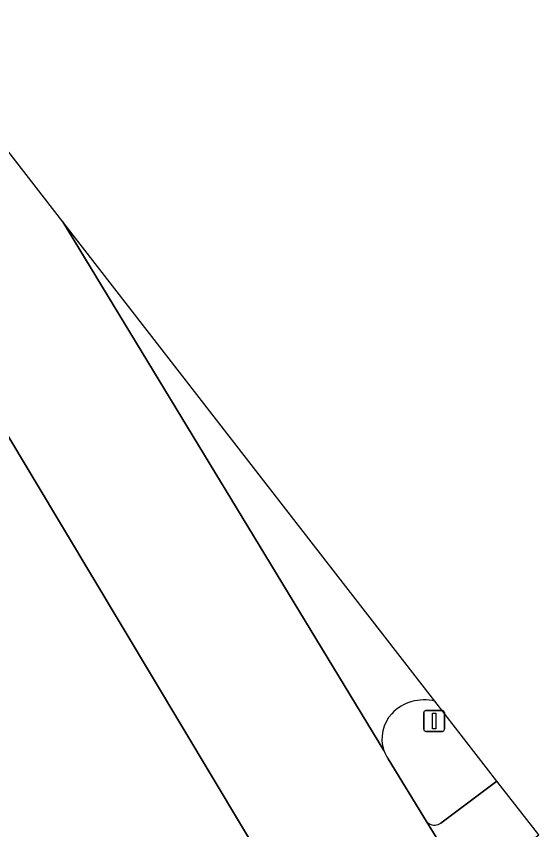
# Model space of a CAD drawing. Extents: x 159039 to 160102, y 381214 to 382524.
# Drawn here: x 159679.25 to 159704.36, y 382484.54 to 382523.65 of the extents above; entities that cross this region are included whole.
import ezdxf

# ---------------------------------------------------------------- set-up
doc = ezdxf.new("R2010")
doc.units = 0
for name, color, linetype in [('IMGEO_Fietspad_gesloten', 7, 'Continuous'), ('IMGEO_Portaal', 7, 'Continuous'), ('IMGEO_Rijbaan_regionaal_gesloten', 7, 'Continuous'), ('IMGEO_Verkeerseiland_gesloten', 7, 'Continuous')]:
    doc.layers.add(name, color=color, linetype=linetype)

msp = doc.modelspace()

# ---------------------------------------------------------------- linework, layer by layer
at = {"layer": 'IMGEO_Fietspad_gesloten'}
for points in [[(159698.96, 382484.946), (159700.954, 382481.721), (159701.487, 382482.124), (159704.358, 382484.293), (159702.35, 382486.881)], [(159702.35, 382486.881), (159699.649, 382484.865)]]:
    msp.add_lwpolyline(points, dxfattribs=at)
for centre, radius, start, end in [((159699.346, 382485.257), 0.495, 218.8678, 291.4959), ((159699.365, 382485.224), 0.458, 290.6888, 308.294)]:
    msp.add_arc(centre, radius, start, end, dxfattribs=at)
at = {"layer": 'IMGEO_Portaal'}
for p, q in [((159698.836, 382489.372), (159698.836, 382490.172)), ((159698.836, 382490.172), (159698.836, 382489.372)), ((159698.936, 382490.272), (159699.726, 382490.272)), ((159699.726, 382490.272), (159698.936, 382490.272)), ((159699.826, 382490.172), (159699.826, 382489.372)), ((159699.826, 382489.372), (159699.826, 382490.172)), ((159699.726, 382489.272), (159698.936, 382489.272)), ((159698.936, 382489.272), (159699.726, 382489.272))]:
    msp.add_line(p, q, dxfattribs=at)
msp.add_lwpolyline([(159699.256, 382490.147), (159699.406, 382490.147), (159699.406, 382489.397), (159699.256, 382489.397), (159699.256, 382490.147)], dxfattribs=at)
for centre, start, end in [((159698.936, 382490.172), 90, 180), ((159698.936, 382490.172), 90, 180), ((159699.726, 382490.172), 0, 90), ((159699.726, 382490.172), 360, 90), ((159698.936, 382489.372), 180, 270), ((159698.936, 382489.372), 180, 270), ((159699.726, 382489.372), 270, 0), ((159699.726, 382489.372), 270, 0)]:
    msp.add_arc(centre, 0.1, start, end, dxfattribs=at)
at = {"layer": 'IMGEO_Rijbaan_regionaal_gesloten'}
for points in [[(159673.818, 382523.653), (159670.032, 382518.194), (159694.402, 382477.498), (159694.683, 382476.945), (159696.482, 382474.224), (159699.666, 382476.654), (159702.653, 382478.934), (159700.954, 382481.721), (159698.96, 382484.946), (159697.12, 382487.948)], [(159696.917, 382488.355), (159681.486, 382513.771), (159673.818, 382523.653)], [(159694.683, 382476.945), (159694.402, 382477.498), (159670.032, 382518.194)], [(159699.37, 382490.722), (159681.486, 382513.771), (159696.917, 382488.355)]]:
    msp.add_lwpolyline(points, dxfattribs=at)
for centre, radius, start, end in [((159698.844, 382488.661), 2.127, 75.6948, 136.6014), ((159698.571, 382488.922), 1.749, 136.6748, 198.9276), ((159698.556, 382488.918), 1.733, 198.9702, 214.0472)]:
    msp.add_arc(centre, radius, start, end, dxfattribs=at)
at = {"layer": 'IMGEO_Verkeerseiland_gesloten'}
for points in [[(159699.649, 382484.865), (159702.35, 382486.881), (159699.37, 382490.722)], [(159697.12, 382487.948), (159698.96, 382484.946)]]:
    msp.add_lwpolyline(points, dxfattribs=at)
for centre, radius, start, end in [((159698.844, 382488.661), 2.127, 75.6948, 136.6014), ((159698.571, 382488.922), 1.749, 136.6748, 198.9276), ((159698.556, 382488.918), 1.733, 198.9702, 214.0472), ((159699.346, 382485.257), 0.495, 218.8678, 291.4959), ((159699.365, 382485.224), 0.458, 290.6888, 308.294)]:
    msp.add_arc(centre, radius, start, end, dxfattribs=at)

doc.saveas('drawing.dxf')
